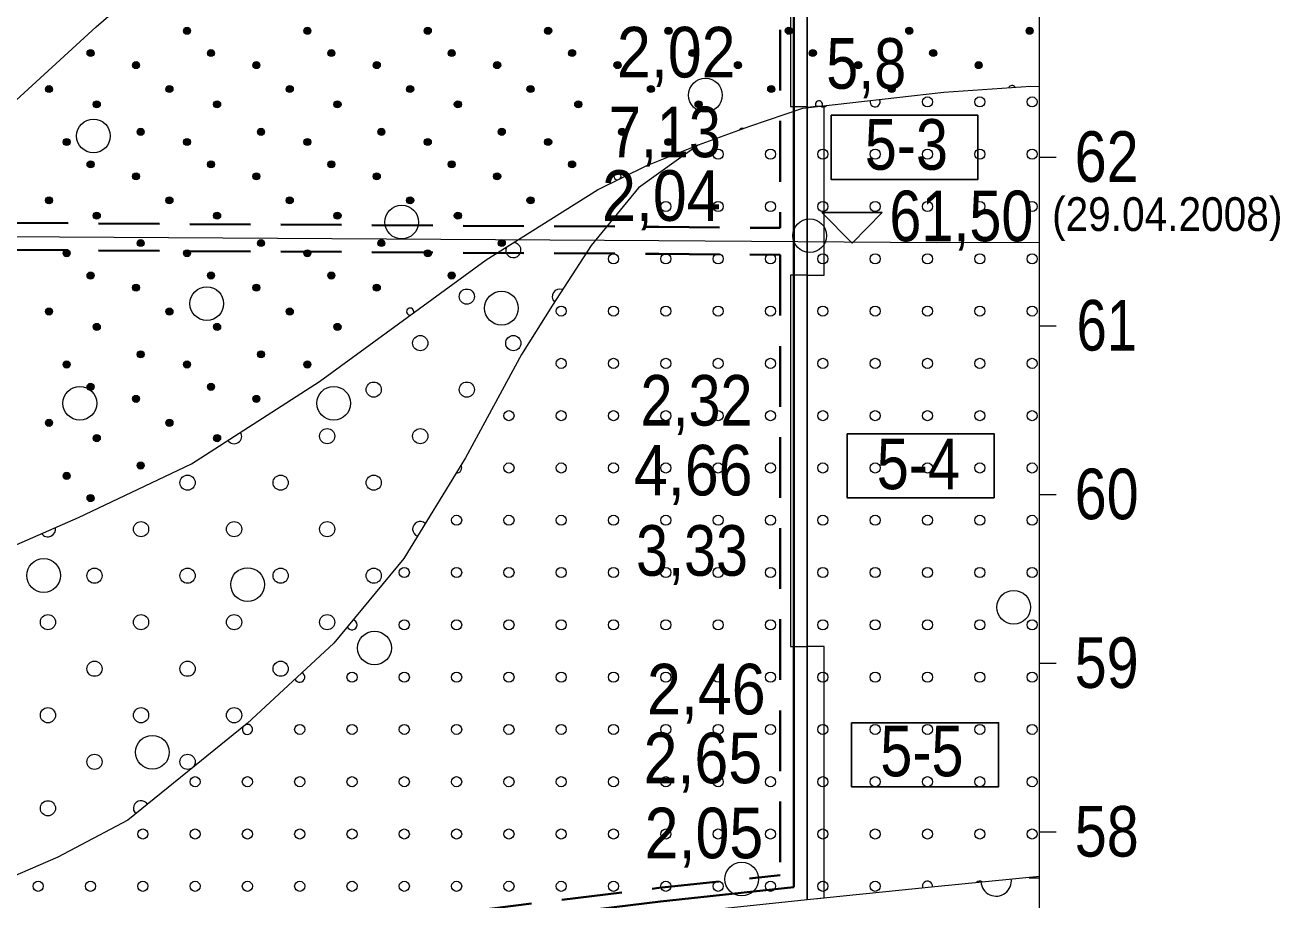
# Model space of a CAD drawing. Extents: x 640104 to 640970, y 6442278 to 6442689.
# Drawn here: x 640358.3 to 640432.7, y 6442514 to 6442565.8 of the extents above; entities that cross this region are included whole.
import ezdxf
from ezdxf.enums import TextEntityAlignment as Align

# ---------------------------------------------------------------- set-up
doc = ezdxf.new("R2010")
doc.units = 0
doc.header["$LTSCALE"] = 1.2
doc.linetypes.add('MEDIUM_DASHED', pattern=[4.5, 3, -1.5])
for name, color, linetype, lineweight in [('30', 7, 'Continuous', 13), ('31', 7, 'Continuous', 13), ('32', 7, 'Continuous', 25), ('33', 7, 'Continuous', 13), ('34', 7, 'Continuous', 25), ('35', 7, 'Continuous', 35), ('42', 7, 'Continuous', 13), ('43', 7, 'Continuous', 13), ('44', 7, 'Continuous', 13), ('46', 7, 'Continuous', 13), ('47', 7, 'Continuous', 13)]:
    doc.layers.add(name, color=color, linetype=linetype, lineweight=lineweight)

msp = doc.modelspace()

# ---------------------------------------------------------------- hatches: boundary and pattern name
at = {"layer": '44'}
for points in [[(640368.118, 6442565.499, 1), (640367.698, 6442565.499, 1)], [(640375.251, 6442565.499, 1), (640374.831, 6442565.499, 1)], [(640382.384, 6442565.499, 1), (640381.964, 6442565.499, 1)], [(640389.517, 6442565.499, 1), (640389.097, 6442565.499, 1)], [(640396.65, 6442565.499, 1), (640396.23, 6442565.499, 1)], [(640403.783, 6442565.499, 1), (640403.363, 6442565.499, 1)], [(640410.916, 6442565.499, 1), (640410.496, 6442565.499, 1)], [(640418.049, 6442565.499, 1), (640417.629, 6442565.499, 1)], [(640362.404, 6442564.177, 1), (640361.984, 6442564.177, 1)], [(640365.096, 6442563.462, 1), (640364.676, 6442563.462, 1)], [(640369.537, 6442564.177, 1), (640369.117, 6442564.177, 1)], [(640372.229, 6442563.462, 1), (640371.809, 6442563.462, 1)], [(640376.67, 6442564.177, 1), (640376.25, 6442564.177, 1)], [(640379.362, 6442563.462, 1), (640378.942, 6442563.462, 1)], [(640383.803, 6442564.177, 1), (640383.383, 6442564.177, 1)], [(640386.495, 6442563.462, 1), (640386.075, 6442563.462, 1)], [(640390.936, 6442564.177, 1), (640390.516, 6442564.177, 1)], [(640393.628, 6442563.462, 1), (640393.208, 6442563.462, 1)], [(640398.069, 6442564.177, 1), (640397.649, 6442564.177, 1)], [(640400.761, 6442563.462, 1), (640400.341, 6442563.462, 1)], [(640405.202, 6442564.177, 1), (640404.782, 6442564.177, 1)], [(640407.894, 6442563.462, 1), (640407.474, 6442563.462, 1)], [(640412.335, 6442564.177, 1), (640411.915, 6442564.177, 1)], [(640415.027, 6442563.462, 1), (640414.607, 6442563.462, 1)], [(640359.941, 6442562.043, 1), (640359.521, 6442562.043, 1)], [(640367.074, 6442562.043, 1), (640366.654, 6442562.043, 1)], [(640374.207, 6442562.043, 1), (640373.787, 6442562.043, 1)], [(640381.34, 6442562.043, 1), (640380.92, 6442562.043, 1)], [(640388.473, 6442562.043, 1), (640388.053, 6442562.043, 1)], [(640395.606, 6442562.043, 1), (640395.186, 6442562.043, 1)], [(640402.739, 6442562.043, 1), (640402.319, 6442562.043, 1)], [(640409.872, 6442562.043, 1), (640409.452, 6442562.043, 1)], [(640362.768, 6442561.135, 1), (640362.348, 6442561.135, 1)], [(640369.901, 6442561.135, 1), (640369.481, 6442561.135, 1)], [(640377.034, 6442561.135, 1), (640376.614, 6442561.135, 1)], [(640384.167, 6442561.135, 1), (640383.747, 6442561.135, 1)], [(640391.3, 6442561.135, 1), (640390.88, 6442561.135, 1)], [(640398.433, 6442561.135, 1), (640398.013, 6442561.135, 1)], [(640365.37, 6442559.509, 1), (640364.95, 6442559.509, 1)], [(640372.503, 6442559.509, 1), (640372.083, 6442559.509, 1)], [(640379.636, 6442559.509, 1), (640379.216, 6442559.509, 1)], [(640386.769, 6442559.509, 1), (640386.349, 6442559.509, 1)], [(640393.902, 6442559.509, 1), (640393.482, 6442559.509, 1)], [(640360.985, 6442558.903, 1), (640360.565, 6442558.903, 1)], [(640368.118, 6442558.903, 1), (640367.698, 6442558.903, 1)], [(640375.251, 6442558.903, 1), (640374.831, 6442558.903, 1)], [(640382.384, 6442558.903, 1), (640381.964, 6442558.903, 1)], [(640389.517, 6442558.903, 1), (640389.097, 6442558.903, 1)], [(640396.65, 6442558.903, 1), (640396.23, 6442558.903, 1)], [(640362.404, 6442557.581, 1), (640361.984, 6442557.581, 1)], [(640369.537, 6442557.581, 1), (640369.117, 6442557.581, 1)], [(640376.67, 6442557.581, 1), (640376.25, 6442557.581, 1)], [(640383.803, 6442557.581, 1), (640383.383, 6442557.581, 1)], [(640390.936, 6442557.581, 1), (640390.516, 6442557.581, 1)], [(640365.096, 6442556.866, 1), (640364.676, 6442556.866, 1)], [(640372.229, 6442556.866, 1), (640371.809, 6442556.866, 1)], [(640379.362, 6442556.866, 1), (640378.942, 6442556.866, 1)], [(640386.495, 6442556.866, 1), (640386.075, 6442556.866, 1)], [(640359.941, 6442555.447, 1), (640359.521, 6442555.447, 1)], [(640367.074, 6442555.447, 1), (640366.654, 6442555.447, 1)], [(640374.207, 6442555.447, 1), (640373.787, 6442555.447, 1)], [(640381.34, 6442555.447, 1), (640380.92, 6442555.447, 1)], [(640388.473, 6442555.447, 1), (640388.053, 6442555.447, 1)], [(640362.768, 6442554.539, 1), (640362.348, 6442554.539, 1)], [(640369.901, 6442554.539, 1), (640369.481, 6442554.539, 1)], [(640377.034, 6442554.539, 1), (640376.614, 6442554.539, 1)], [(640384.167, 6442554.539, 1), (640383.747, 6442554.539, 1)], [(640360.985, 6442552.307, 1), (640360.565, 6442552.307, 1)], [(640365.37, 6442552.913, 1), (640364.95, 6442552.913, 1)], [(640368.118, 6442552.307, 1), (640367.698, 6442552.307, 1)], [(640372.503, 6442552.913, 1), (640372.083, 6442552.913, 1)], [(640375.251, 6442552.307, 1), (640374.831, 6442552.307, 1)], [(640379.636, 6442552.913, 1), (640379.216, 6442552.913, 1)], [(640382.384, 6442552.307, 1), (640381.964, 6442552.307, 1)], [(640386.769, 6442552.913, 1), (640386.349, 6442552.913, 1)], [(640362.404, 6442550.985, 1), (640361.984, 6442550.985, 1)], [(640369.537, 6442550.985, 1), (640369.117, 6442550.985, 1)], [(640376.67, 6442550.985, 1), (640376.25, 6442550.985, 1)], [(640383.803, 6442550.985, 1), (640383.383, 6442550.985, 1)], [(640365.096, 6442550.27, 1), (640364.676, 6442550.27, 1)], [(640372.229, 6442550.27, 1), (640371.809, 6442550.27, 1)], [(640379.362, 6442550.27, 1), (640378.942, 6442550.27, 1)], [(640359.941, 6442548.851, 1), (640359.521, 6442548.851, 1)], [(640367.074, 6442548.851, 1), (640366.654, 6442548.851, 1)], [(640374.207, 6442548.851, 1), (640373.787, 6442548.851, 1)], [(640362.768, 6442547.943, 1), (640362.348, 6442547.943, 1)], [(640369.901, 6442547.943, 1), (640369.481, 6442547.943, 1)], [(640377.034, 6442547.943, 1), (640376.614, 6442547.943, 1)], [(640360.985, 6442545.711, 1), (640360.565, 6442545.711, 1)], [(640365.37, 6442546.317, 1), (640364.95, 6442546.317, 1)], [(640368.118, 6442545.711, 1), (640367.698, 6442545.711, 1)], [(640372.503, 6442546.317, 1), (640372.083, 6442546.317, 1)], [(640375.251, 6442545.711, 1), (640374.831, 6442545.711, 1)], [(640362.404, 6442544.389, 1), (640361.984, 6442544.389, 1)], [(640369.537, 6442544.389, 1), (640369.117, 6442544.389, 1)], [(640365.096, 6442543.674, 1), (640364.676, 6442543.674, 1)], [(640372.229, 6442543.674, 1), (640371.809, 6442543.674, 1)], [(640359.941, 6442542.255, 1), (640359.521, 6442542.255, 1)], [(640367.074, 6442542.255, 1), (640366.654, 6442542.255, 1)], [(640362.768, 6442541.347, 1), (640362.348, 6442541.347, 1)], [(640369.901, 6442541.347, 1), (640369.481, 6442541.347, 1)], [(640365.37, 6442539.721, 1), (640364.95, 6442539.721, 1)], [(640360.985, 6442539.115, 1), (640360.565, 6442539.115, 1)], [(640362.404, 6442537.793, 1), (640361.984, 6442537.793, 1)]]:
    msp.add_hatch(color=256, dxfattribs=at).paths.add_polyline_path(points)

# ---------------------------------------------------------------- linework, layer by layer
at = {"layer": '30'}
for p, q in [((640418.42, 6442488), (640418.42, 6442668)), ((640418.42, 6442558), (640419.42, 6442558)), ((640418.42, 6442548), (640419.42, 6442548)), ((640418.42, 6442538), (640419.42, 6442538)), ((640418.42, 6442528), (640419.42, 6442528)), ((640418.42, 6442518), (640419.42, 6442518))]:
    msp.add_line(p, q, dxfattribs=at)
at = {"layer": '31'}
for points in [[(640283.68, 6442523.66), (640285.43, 6442524.03), (640297.52, 6442526.8), (640310.03, 6442531.34), (640323.29, 6442537.98), (640334.86, 6442544.42), (640343.76, 6442550.3), (640349.45, 6442554.85), (640357.08, 6442560.74), (640362.52, 6442565.74), (640369.51, 6442571.79), (640374.98, 6442577.56), (640379.02, 6442582.52), (640385.32, 6442590.78), (640390.41, 6442598.26), (640395.12, 6442604.77), (640397.49, 6442607.37), (640400.85, 6442610.03)], [(640224.72, 6442522.23), (640247.13, 6442522.05), (640267.13, 6442522.88), (640278.78, 6442523.38), (640298.96, 6442524.54), (640307.35, 6442525), (640322.43, 6442526.17), (640329.85, 6442527.49), (640338.89, 6442529.33), (640344.87, 6442530.55), (640353.66, 6442533.23), (640361.47, 6442536.65), (640368.18, 6442539.82), (640375.75, 6442544.7), (640385.64, 6442551.91), (640392.23, 6442556.06), (640395.16, 6442557.52), (640398.21, 6442558.74), (640401.26, 6442559.84), (640404.41, 6442560.91), (640412.75, 6442561.86), (640417.91, 6442562.22), (640418.42, 6442562.2)], [(640398.21, 6442558.74), (640394.67, 6442556.18), (640391.86, 6442552.76), (640389.56, 6442549.24), (640387.72, 6442546.31), (640384.42, 6442540.19), (640380.75, 6442534.21), (640376.6, 6442529.2), (640371.48, 6442524.44), (640364.4, 6442518.71), (640360.25, 6442516.51), (640350.12, 6442512.12), (640331.93, 6442507.11), (640319.46, 6442504.83)], [(640136.43, 6442546.57), (640165.21, 6442545.08), (640170.39, 6442544.98), (640270.85, 6442502.92), (640281.03, 6442503.04), (640287.95, 6442503.15), (640297.33, 6442503.37), (640306.38, 6442503.93), (640319.46, 6442504.83), (640339.78, 6442506.39), (640353.27, 6442507.39), (640379.6, 6442511.07), (640396.05, 6442513.09), (640404.66, 6442514), (640412.22, 6442514.76), (640418.42, 6442515.39)]]:
    msp.add_lwpolyline(points, dxfattribs=at)
at = {"layer": '32'}
msp.add_line((640404.66, 6442618.96), (640404.66, 6442514), dxfattribs=at)
at = {"layer": '33'}
for points in [[(640403.66, 6442589), (640403.66, 6442561), (640404.41, 6442561), (640404.66, 6442561), (640404.66, 6442589)], [(640405.66, 6442551), (640405.66, 6442561), (640405.21, 6442561), (640404.67, 6442560.94), (640404.66, 6442560.94), (640404.66, 6442551)], [(640403.66, 6442551), (640403.66, 6442529), (640404.66, 6442529), (640404.66, 6442551)], [(640405.66, 6442514.1), (640405.66, 6442529), (640404.66, 6442529), (640404.66, 6442514)]]:
    msp.add_lwpolyline(points, close=True, dxfattribs=at)
at = {"layer": '33', "lineweight": 25}
for points in [[(640406.07, 6442560.49), (640414.78, 6442560.49), (640414.78, 6442556.69), (640406.07, 6442556.69)], [(640407.02, 6442541.61), (640415.73, 6442541.61), (640415.73, 6442537.81), (640407.02, 6442537.81)], [(640407.29, 6442524.48), (640416, 6442524.48), (640416, 6442520.68), (640407.29, 6442520.68)]]:
    msp.add_lwpolyline(points, close=True, dxfattribs=at)
at = {"layer": '33'}
msp.add_circle((640399.385, 6442533.38), 0.3, dxfattribs=at)
at = {"layer": '34', "lineweight": 13}
msp.add_lwpolyline([(640136.43, 6442567), (640170.34, 6442565), (640269.82, 6442552.96), (640308.67, 6442553.6), (640395.86, 6442553.07), (640412.35, 6442552.95), (640418.42, 6442552.96)], dxfattribs=at)
at = {"layer": '34'}
msp.add_lwpolyline([(640405.53, 6442554.72), (640407.33, 6442552.91), (640409.1, 6442554.72)], close=True, dxfattribs=at)
at = {"layer": '35', "lineweight": 40}
msp.add_line((640403.86, 6442615.04), (640403.86, 6442514.72), dxfattribs=at)
at = {"layer": '35', "linetype": 'MEDIUM_DASHED'}
for p, q in [((640403.06, 6442614.15), (640403.06, 6442553.81)), ((640403.06, 6442552.21), (640403.06, 6442515.44))]:
    msp.add_line(p, q, dxfattribs=at)
for points in [[(640171.96, 6442565.61), (640269.86, 6442553.76), (640308.67, 6442554.4), (640395.87, 6442553.87), (640403.06, 6442553.81)], [(640171.96, 6442564), (640269.77, 6442552.16), (640308.67, 6442552.8), (640395.86, 6442552.27), (640403.06, 6442552.21)], [(640171.96, 6442546.06), (640271.16, 6442504.53), (640281.01, 6442504.64), (640287.92, 6442504.75), (640297.26, 6442504.97), (640306.27, 6442505.53), (640319.35, 6442506.42), (640339.66, 6442507.99), (640353.1, 6442508.98), (640379.39, 6442512.65), (640395.87, 6442514.68), (640403.06, 6442515.44)]]:
    msp.add_lwpolyline(points, dxfattribs=at)
at = {"layer": '35', "lineweight": 40}
msp.add_lwpolyline([(640171.16, 6442545.53), (640271, 6442503.73), (640281.02, 6442503.84), (640287.94, 6442503.95), (640297.3, 6442504.17), (640306.32, 6442504.73), (640319.41, 6442505.62), (640339.72, 6442507.19), (640353.18, 6442508.19), (640379.49, 6442511.86), (640395.96, 6442513.88), (640403.86, 6442514.72)], dxfattribs=at)
at = {"layer": '42'}
for centre in [(640384.487, 6442549.739), (640381.729, 6442546.982), (640387.244, 6442546.982), (640378.971, 6442544.224), (640384.487, 6442544.224), (640376.214, 6442541.466), (640381.729, 6442541.466), (640367.94, 6442538.708), (640373.456, 6442538.708), (640378.971, 6442538.708), (640365.183, 6442535.951), (640370.698, 6442535.951), (640376.214, 6442535.951), (640362.425, 6442533.193), (640367.94, 6442533.193), (640373.456, 6442533.193), (640378.971, 6442533.193), (640359.667, 6442530.435), (640365.183, 6442530.435), (640370.698, 6442530.435), (640376.214, 6442530.435), (640362.425, 6442527.678), (640367.94, 6442527.678), (640373.456, 6442527.678), (640359.667, 6442524.92), (640365.183, 6442524.92), (640370.698, 6442524.92), (640362.425, 6442522.162), (640367.94, 6442522.162), (640359.667, 6442519.404)]:
    msp.add_circle(centre, 0.45, dxfattribs=at)
for centre, start, end in [((640387.244, 6442552.497), 159.64475, 84.74672), ((640390.002, 6442549.739), 69.80492, 223.71657), ((640370.698, 6442541.466), 214.96109, 30.69599), ((640381.729, 6442535.951), 48.52672, 248.5196), ((640359.667, 6442535.951), 214.14057, 13.11819), ((640365.183, 6442519.404), 32.88632, 225.15248)]:
    msp.add_arc(centre, 0.45, start, end, dxfattribs=at)
at = {"layer": '43'}
for centre in [(640411.785, 6442561.28), (640414.885, 6442561.28), (640417.985, 6442561.28), (640399.385, 6442558.18), (640402.485, 6442558.18), (640405.585, 6442558.18), (640408.685, 6442558.18), (640411.785, 6442558.18), (640414.885, 6442558.18), (640417.985, 6442558.18), (640396.285, 6442555.08), (640399.385, 6442555.08), (640402.485, 6442555.08), (640405.585, 6442555.08), (640408.685, 6442555.08), (640411.785, 6442555.08), (640414.885, 6442555.08), (640417.985, 6442555.08), (640393.185, 6442551.98), (640396.285, 6442551.98), (640399.385, 6442551.98), (640402.485, 6442551.98), (640405.585, 6442551.98), (640408.685, 6442551.98), (640411.785, 6442551.98), (640414.885, 6442551.98), (640417.985, 6442551.98), (640390.085, 6442548.88), (640393.185, 6442548.88), (640396.285, 6442548.88), (640399.385, 6442548.88), (640402.485, 6442548.88), (640405.585, 6442548.88), (640408.685, 6442548.88), (640411.785, 6442548.88), (640414.885, 6442548.88), (640417.985, 6442548.88), (640390.085, 6442545.78), (640393.185, 6442545.78), (640396.285, 6442545.78), (640399.385, 6442545.78), (640402.485, 6442545.78), (640405.585, 6442545.78), (640408.685, 6442545.78), (640411.785, 6442545.78), (640414.885, 6442545.78), (640417.985, 6442545.78), (640386.985, 6442542.68), (640390.085, 6442542.68), (640393.185, 6442542.68), (640396.285, 6442542.68), (640399.385, 6442542.68), (640402.485, 6442542.68), (640405.585, 6442542.68), (640408.685, 6442542.68), (640411.785, 6442542.68), (640414.885, 6442542.68), (640417.985, 6442542.68), (640386.985, 6442539.58), (640390.085, 6442539.58), (640393.185, 6442539.58), (640396.285, 6442539.58), (640399.385, 6442539.58), (640402.485, 6442539.58), (640405.585, 6442539.58), (640408.685, 6442539.58), (640411.785, 6442539.58), (640414.885, 6442539.58), (640417.985, 6442539.58), (640383.885, 6442536.48), (640386.985, 6442536.48), (640390.085, 6442536.48), (640393.185, 6442536.48), (640396.285, 6442536.48), (640399.385, 6442536.48), (640402.485, 6442536.48), (640405.585, 6442536.48), (640408.685, 6442536.48), (640411.785, 6442536.48), (640414.885, 6442536.48), (640417.985, 6442536.48), (640380.785, 6442533.38), (640383.885, 6442533.38), (640386.985, 6442533.38), (640390.085, 6442533.38), (640393.185, 6442533.38), (640396.285, 6442533.38), (640402.485, 6442533.38), (640405.585, 6442533.38), (640408.685, 6442533.38), (640411.785, 6442533.38), (640414.885, 6442533.38), (640417.985, 6442533.38), (640380.785, 6442530.28), (640383.885, 6442530.28), (640386.985, 6442530.28), (640390.085, 6442530.28), (640393.185, 6442530.28), (640396.285, 6442530.28), (640399.385, 6442530.28), (640402.485, 6442530.28), (640405.585, 6442530.28), (640408.685, 6442530.28), (640411.785, 6442530.28), (640414.885, 6442530.28), (640417.985, 6442530.28), (640377.685, 6442527.18), (640380.785, 6442527.18), (640383.885, 6442527.18), (640386.985, 6442527.18), (640390.085, 6442527.18), (640393.185, 6442527.18), (640396.285, 6442527.18), (640399.385, 6442527.18), (640402.485, 6442527.18), (640405.585, 6442527.18), (640408.685, 6442527.18), (640411.785, 6442527.18), (640414.885, 6442527.18), (640417.985, 6442527.18), (640374.585, 6442524.08), (640377.685, 6442524.08), (640380.785, 6442524.08), (640383.885, 6442524.08), (640386.985, 6442524.08), (640390.085, 6442524.08), (640393.185, 6442524.08), (640396.285, 6442524.08), (640399.385, 6442524.08), (640402.485, 6442524.08), (640405.585, 6442524.08), (640408.685, 6442524.08), (640411.785, 6442524.08), (640414.885, 6442524.08), (640417.985, 6442524.08), (640368.385, 6442520.98), (640371.485, 6442520.98), (640374.585, 6442520.98), (640377.685, 6442520.98), (640380.785, 6442520.98), (640383.885, 6442520.98), (640386.985, 6442520.98), (640390.085, 6442520.98), (640393.185, 6442520.98), (640396.285, 6442520.98), (640399.385, 6442520.98), (640402.485, 6442520.98), (640405.585, 6442520.98), (640408.685, 6442520.98), (640411.785, 6442520.98), (640414.885, 6442520.98), (640417.985, 6442520.98), (640365.285, 6442517.88), (640368.385, 6442517.88), (640371.485, 6442517.88), (640374.585, 6442517.88), (640377.685, 6442517.88), (640380.785, 6442517.88), (640383.885, 6442517.88), (640386.985, 6442517.88), (640390.085, 6442517.88), (640393.185, 6442517.88), (640396.285, 6442517.88), (640399.385, 6442517.88), (640402.485, 6442517.88), (640405.585, 6442517.88), (640408.685, 6442517.88), (640411.785, 6442517.88), (640414.885, 6442517.88), (640417.985, 6442517.88), (640359.085, 6442514.78), (640362.185, 6442514.78), (640365.285, 6442514.78), (640368.385, 6442514.78), (640371.485, 6442514.78), (640374.585, 6442514.78), (640377.685, 6442514.78), (640380.785, 6442514.78), (640383.885, 6442514.78), (640386.985, 6442514.78), (640390.085, 6442514.78), (640393.185, 6442514.78), (640396.285, 6442514.78), (640399.385, 6442514.78), (640402.485, 6442514.78), (640405.585, 6442514.78), (640408.685, 6442514.78)]:
    msp.add_circle(centre, 0.3, dxfattribs=at)
for centre, start, end in [((640408.685, 6442561.28), 163.90053, 29.06562), ((640405.585, 6442561.28), 237.99331, 314.97283), ((640383.885, 6442539.58), 265.21843, 31.82789), ((640377.685, 6442530.28), 201.455, 79.20932), ((640374.585, 6442527.18), 201.60304, 64.15476), ((640371.485, 6442524.08), 146.11803, 111.92077), ((640411.785, 6442514.78), 353.837, 197.65719), ((640414.885, 6442514.78), 62.25807, 129.30459)]:
    msp.add_arc(centre, 0.3, start, end, dxfattribs=at)
at = {"layer": '44'}
for centre in [(640367.908, 6442565.499), (640375.041, 6442565.499), (640382.174, 6442565.499), (640389.307, 6442565.499), (640396.44, 6442565.499), (640403.573, 6442565.499), (640410.706, 6442565.499), (640417.839, 6442565.499), (640362.194, 6442564.177), (640364.886, 6442563.462), (640369.327, 6442564.177), (640372.019, 6442563.462), (640376.46, 6442564.177), (640379.152, 6442563.462), (640383.593, 6442564.177), (640386.285, 6442563.462), (640390.726, 6442564.177), (640393.418, 6442563.462), (640397.859, 6442564.177), (640400.551, 6442563.462), (640404.992, 6442564.177), (640407.684, 6442563.462), (640412.125, 6442564.177), (640414.817, 6442563.462), (640359.731, 6442562.043), (640366.864, 6442562.043), (640373.997, 6442562.043), (640381.13, 6442562.043), (640388.263, 6442562.043), (640395.396, 6442562.043), (640402.529, 6442562.043), (640409.662, 6442562.043), (640362.558, 6442561.135), (640369.691, 6442561.135), (640376.824, 6442561.135), (640383.957, 6442561.135), (640391.09, 6442561.135), (640398.223, 6442561.135), (640365.16, 6442559.509), (640372.293, 6442559.509), (640379.426, 6442559.509), (640386.559, 6442559.509), (640393.692, 6442559.509), (640360.775, 6442558.903), (640367.908, 6442558.903), (640375.041, 6442558.903), (640382.174, 6442558.903), (640389.307, 6442558.903), (640396.44, 6442558.903), (640362.194, 6442557.581), (640369.327, 6442557.581), (640376.46, 6442557.581), (640383.593, 6442557.581), (640390.726, 6442557.581), (640364.886, 6442556.866), (640372.019, 6442556.866), (640379.152, 6442556.866), (640386.285, 6442556.866), (640359.731, 6442555.447), (640366.864, 6442555.447), (640373.997, 6442555.447), (640381.13, 6442555.447), (640388.263, 6442555.447), (640362.558, 6442554.539), (640369.691, 6442554.539), (640376.824, 6442554.539), (640383.957, 6442554.539), (640360.775, 6442552.307), (640365.16, 6442552.913), (640367.908, 6442552.307), (640372.293, 6442552.913), (640375.041, 6442552.307), (640379.426, 6442552.913), (640382.174, 6442552.307), (640386.559, 6442552.913), (640362.194, 6442550.985), (640369.327, 6442550.985), (640376.46, 6442550.985), (640383.593, 6442550.985), (640364.886, 6442550.27), (640372.019, 6442550.27), (640379.152, 6442550.27), (640359.731, 6442548.851), (640366.864, 6442548.851), (640373.997, 6442548.851), (640362.558, 6442547.943), (640369.691, 6442547.943), (640376.824, 6442547.943), (640360.775, 6442545.711), (640365.16, 6442546.317), (640367.908, 6442545.711), (640372.293, 6442546.317), (640375.041, 6442545.711), (640362.194, 6442544.389), (640369.327, 6442544.389), (640364.886, 6442543.674), (640372.019, 6442543.674), (640359.731, 6442542.255), (640366.864, 6442542.255), (640362.558, 6442541.347), (640369.691, 6442541.347), (640365.16, 6442539.721), (640360.775, 6442539.115), (640362.194, 6442537.793)]:
    msp.add_circle(centre, 0.21, dxfattribs=at)
for centre, start, end in [((640416.795, 6442562.043), 32.0302, 155.98634), ((640405.356, 6442561.135), 333.02879, 219.93736), ((640400.825, 6442559.509), 71.38618, 148.21157), ((640393.418, 6442556.866), 321.13814, 271.99197), ((640381.13, 6442548.851), 335.31018, 276.82864)]:
    msp.add_arc(centre, 0.21, start, end, dxfattribs=at)
at = {"layer": '46'}
msp.add_line((640418.42, 6442515.27), (640417.82, 6442515.27), dxfattribs=at)
msp.add_arc((640415.856, 6442515.099), 0.9, 183.77773, 7.78493, dxfattribs=at)
at = {"layer": '47'}
for centre in [(640398.628, 6442561.679), (640362.363, 6442559.261), (640380.63, 6442554.157), (640404.807, 6442553.351), (640369.079, 6442549.322), (640386.54, 6442549.053), (640361.558, 6442543.412), (640376.601, 6442543.412), (640359.409, 6442533.204), (640371.497, 6442532.667), (640416.895, 6442531.323), (640379.018, 6442528.906), (640365.856, 6442522.727), (640400.777, 6442515.206)]:
    msp.add_circle(centre, 1, dxfattribs=at)

# ---------------------------------------------------------------- texts
at = {"layer": '31'}
for s, width, p in [('62', 0.85, (640422.405, 6442556.54)), ('61', 0.8, (640422.41, 6442546.54)), ('60', 0.85, (640422.405, 6442536.54)), ('59', 0.85, (640422.405, 6442526.54)), ('58', 0.85, (640422.41, 6442516.54))]:
    msp.add_text(s, height=3, dxfattribs=dict(at, width=width)).set_placement(p, align=Align.CENTER)
at = {"layer": '32', "width": 0.85}
msp.add_text('5,8', height=3, dxfattribs=at).set_placement((640408.155, 6442562.06), align=Align.CENTER)
at = {"layer": '33'}
for s, width, p in [('2,02', 0.9, (640396.9, 6442562.73)), ('7,13', 0.85, (640396.225, 6442558)), ('5-3', 0.85, (640410.535, 6442557.26)), ('2,04', 0.9, (640396.015, 6442554.23)), ('2,32', 0.85, (640398.1, 6442542.09)), ('4,66', 0.9, (640397.905, 6442537.95)), ('5-4', 0.85, (640411.245, 6442538.32)), ('3,33', 0.85, (640397.835, 6442533.19)), ('2,46', 0.9, (640398.68, 6442524.97)), ('5-5', 0.85, (640411.455, 6442521.3)), ('2,65', 0.9, (640398.475, 6442520.89)), ('2,05', 0.9, (640398.54, 6442516.44))]:
    msp.add_text(s, height=3, dxfattribs=dict(at, width=width)).set_placement(p, align=Align.CENTER)
at = {"layer": '34'}
for s, height, width, p in [('61,50', 3, 0.85, (640413.795, 6442553.02)), ('(29.04.2008)', 2, 0.9, (640425.995, 6442553.63))]:
    msp.add_text(s, height=height, dxfattribs=dict(at, width=width)).set_placement(p, align=Align.CENTER)

doc.saveas('drawing.dxf')
